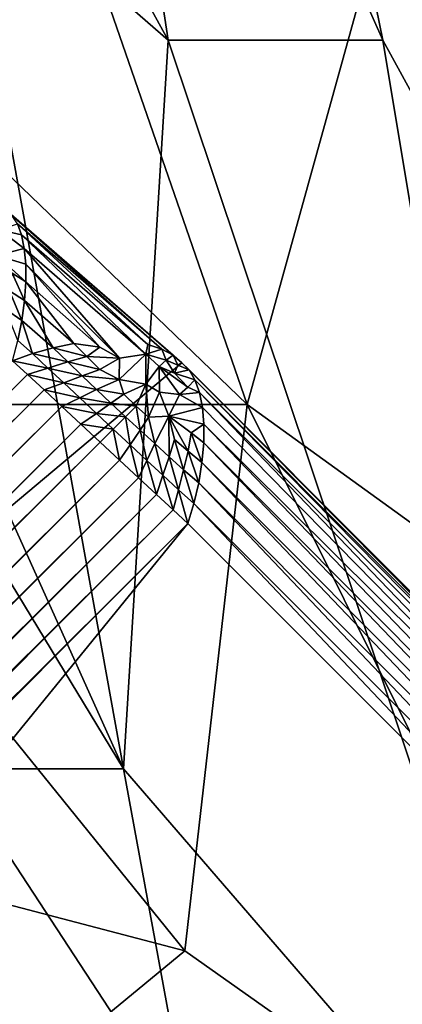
# Model space of a CAD drawing. Extents: x -0.3 to 0.3, y -0.266 to 0.266.
# Tile 408 of 430: x 0.23028 to 0.23279, y 0.19915 to 0.2056. Entities that reach past the tile are written whole.
import ezdxf

# ---------------------------------------------------------------- set-up
doc = ezdxf.new("R2010")
doc.units = 0

msp = doc.modelspace()

# ---------------------------------------------------------------- linework, layer by layer
for points in [[(0.2268091, 0.2078578, 1.1735885), (0.2317748, 0.2030807, 1.1750041), (0.2284644, 0.2126349, 1.1750211)], [(0.2317748, 0.2030807, 1.1750041), (0.23343, 0.2090521, 1.1763952), (0.2284644, 0.2126349, 1.1750211)], [(0.2298826, 0.2066635, 0.8369597), (0.2279665, 0.2114406, 0.8385209), (0.2312559, 0.2054693, 0.8416433)], [(0.2279665, 0.2114406, 0.8385209), (0.2305317, 0.2102463, 0.8478882), (0.2312559, 0.2054693, 0.8416433)], [(0.2309633, 0.2006922, 0.8307148), (0.2266545, 0.2102463, 0.8260311), (0.2298826, 0.2066635, 0.8369597)], [(0.2280623, 0.2054693, 0.8213475), (0.2266545, 0.2102463, 0.8260311), (0.2309633, 0.2006922, 0.8307148)], [(0.2326643, 0.2054693, 0.8478882), (0.2305317, 0.2102463, 0.8478882), (0.2316887, 0.2102463, 0.8525718)], [(0.2326643, 0.2054693, 0.8478882), (0.2312559, 0.2054693, 0.8416433), (0.2305317, 0.2102463, 0.8478882)], [(0.2356859, 0.204275, 0.8572555), (0.2316887, 0.2102463, 0.8525718), (0.2350852, 0.2067522, 0.8588167)], [(0.2352821, 0.2006922, 0.8510106), (0.2316887, 0.2102463, 0.8525718), (0.2356859, 0.204275, 0.8572555)], [(0.2316887, 0.2102463, 0.8525718), (0.2352821, 0.2006922, 0.8510106), (0.2326643, 0.2054693, 0.8478882)], [(0.2317748, 0.2030807, 1.1750041), (0.2350852, 0.2006922, 1.1763455), (0.23343, 0.2090521, 1.1763952)], [(0.2284644, 0.2030807, 1.1733425), (0.2317748, 0.2030807, 1.1750041), (0.2268091, 0.2078578, 1.1735885)], [(0.2309633, 0.2006922, 0.8307148), (0.2298826, 0.2066635, 0.8369597), (0.2312559, 0.2054693, 0.8416433)], [(0.229836, 0.2006922, 0.8229087), (0.2280623, 0.2054693, 0.8213475), (0.2309633, 0.2006922, 0.8307148)], [(0.2309633, 0.2006922, 0.8307148), (0.2312559, 0.2054693, 0.8416433), (0.2340592, 0.1971094, 0.8416433)], [(0.2340592, 0.1971094, 0.8416433), (0.2312559, 0.2054693, 0.8416433), (0.2326643, 0.2054693, 0.8478882)], [(0.2326643, 0.2054693, 0.8478882), (0.2352821, 0.2006922, 0.8510106), (0.2340592, 0.1971094, 0.8416433)], [(0.1933983, 0.1715206, 0.5775), (0.231347, 0.2033539, 0.000783), (0.2301923, 0.2043545, 0.0008872)], [(0.2301923, 0.2043545, 0.0008872), (0.231347, 0.2033539, 0.000783), (0.2312898, 0.2034033, 0.0006655)], [(0.2301923, 0.2043545, 0.0008872), (0.2312898, 0.2034033, 0.0006655), (0.2302332, 0.2043189, 0.0007606)], [(0.2302676, 0.2042651, 0.0006362), (0.2302942, 0.2041926, 0.0005174), (0.2301498, 0.2042257, 0.000417)], [(0.2302332, 0.2043189, 0.0007606), (0.2312898, 0.2034033, 0.0006655), (0.2312151, 0.2034439, 0.0005513)], [(0.2302332, 0.2043189, 0.0007606), (0.2312151, 0.2034439, 0.0005513), (0.2302676, 0.2042651, 0.0006362)], [(0.2302676, 0.2042651, 0.0006362), (0.2312151, 0.2034439, 0.0005513), (0.2311232, 0.2034741, 0.0004434)], [(0.2302676, 0.2042651, 0.0006362), (0.2311232, 0.2034741, 0.0004434), (0.2302942, 0.2041926, 0.0005174)], [(0.2303122, 0.2041035, 0.0004073), (0.2301288, 0.2040569, 0.0002532), (0.2301498, 0.2042257, 0.000417)], [(0.2302942, 0.2041926, 0.0005174), (0.2303122, 0.2041035, 0.0004073), (0.2301498, 0.2042257, 0.000417)], [(0.2302942, 0.2041926, 0.0005174), (0.2311232, 0.2034741, 0.0004434), (0.2311106, 0.2034101, 0.0003432)], [(0.2302942, 0.2041926, 0.0005174), (0.2311106, 0.2034101, 0.0003432), (0.2303122, 0.2041035, 0.0004073)], [(0.2303122, 0.2041035, 0.0004073), (0.230322, 0.2040009, 0.0003074), (0.2301288, 0.2040569, 0.0002532)], [(0.2303122, 0.2041035, 0.0004073), (0.2311106, 0.2034101, 0.0003432), (0.2309375, 0.2033839, 0.0001905)], [(0.2303122, 0.2041035, 0.0004073), (0.2309375, 0.2033839, 0.0001905), (0.230322, 0.2040009, 0.0003074)], [(0.2303218, 0.2038854, 0.0002226), (0.2302326, 0.2039413, 0.0002262), (0.2301288, 0.2040569, 0.0002532)], [(0.2303218, 0.2038854, 0.0002226), (0.2301288, 0.2040569, 0.0002532), (0.230322, 0.2040009, 0.0003074)], [(0.230322, 0.2040009, 0.0003074), (0.2308078, 0.2034571, 0.0001752), (0.2303218, 0.2038854, 0.0002226)], [(0.230322, 0.2040009, 0.0003074), (0.2309375, 0.2033839, 0.0001905), (0.2308078, 0.2034571, 0.0001752)], [(0.2303131, 0.2037618, 0.0001524), (0.2302155, 0.2038267, 0.0001695), (0.2302326, 0.2039413, 0.0002262)], [(0.2303131, 0.2037618, 0.0001524), (0.2302326, 0.2039413, 0.0002262), (0.2303218, 0.2038854, 0.0002226)], [(0.2303218, 0.2038854, 0.0002226), (0.2306378, 0.2034802, 0.0001239), (0.2303131, 0.2037618, 0.0001524)], [(0.2303218, 0.2038854, 0.0002226), (0.2308078, 0.2034571, 0.0001752), (0.2306378, 0.2034802, 0.0001239)], [(0.2302954, 0.2036321, 0.0000999), (0.2301896, 0.2037052, 0.0001246), (0.2302155, 0.2038267, 0.0001695)], [(0.2302954, 0.2036321, 0.0000999), (0.2302155, 0.2038267, 0.0001695), (0.2303131, 0.2037618, 0.0001524)], [(0.2303131, 0.2037618, 0.0001524), (0.230502, 0.2034531, 0.0000818), (0.2302954, 0.2036321, 0.0000999)], [(0.2303131, 0.2037618, 0.0001524), (0.2306378, 0.2034802, 0.0001239), (0.230502, 0.2034531, 0.0000818)], [(0.2302692, 0.2034998, 0.0000665), (0.2301896, 0.2037052, 0.0001246), (0.2302954, 0.2036321, 0.0000999)], [(0.2302954, 0.2036321, 0.0000999), (0.2303669, 0.2034151, 0.0000579), (0.2302692, 0.2034998, 0.0000665)], [(0.2302954, 0.2036321, 0.0000999), (0.230502, 0.2034531, 0.0000818), (0.2303669, 0.2034151, 0.0000579)], [(0.2302692, 0.2034998, 0.0000665), (0.2303669, 0.2034151, 0.0000579), (0.2302357, 0.2033681, 0.0000513)], [(0.2303669, 0.2034151, 0.0000579), (0.230502, 0.2034531, 0.0000818), (0.2305974, 0.2033614, 0.0000828)], [(0.230502, 0.2034531, 0.0000818), (0.2306378, 0.2034802, 0.0001239), (0.2307234, 0.2033956, 0.0001185)], [(0.230502, 0.2034531, 0.0000818), (0.2307234, 0.2033956, 0.0001185), (0.2305974, 0.2033614, 0.0000828)], [(0.2306378, 0.2034802, 0.0001239), (0.2308078, 0.2034571, 0.0001752), (0.2307234, 0.2033956, 0.0001185)], [(0.2307234, 0.2033956, 0.0001185), (0.2308078, 0.2034571, 0.0001752), (0.2309375, 0.2033839, 0.0001905)], [(0.2312151, 0.2034439, 0.0005513), (0.2311106, 0.2034101, 0.0003432), (0.2311232, 0.2034741, 0.0004434)], [(0.2312151, 0.2034439, 0.0005513), (0.2312435, 0.2033722, 0.0004729), (0.2311106, 0.2034101, 0.0003432)], [(0.2312898, 0.2034033, 0.0006655), (0.2312435, 0.2033722, 0.0004729), (0.2312151, 0.2034439, 0.0005513)], [(0.2303326, 0.2032781, 0.0000433), (0.199656, 0.1727884, 0.0000513), (0.2302357, 0.2033681, 0.0000513)], [(0.2302357, 0.2033681, 0.0000513), (0.2303669, 0.2034151, 0.0000579), (0.2304676, 0.2033199, 0.0000592)], [(0.2302357, 0.2033681, 0.0000513), (0.2304676, 0.2033199, 0.0000592), (0.2303326, 0.2032781, 0.0000433)], [(0.2303669, 0.2034151, 0.0000579), (0.2305974, 0.2033614, 0.0000828), (0.2304676, 0.2033199, 0.0000592)], [(0.2304676, 0.2033199, 0.0000592), (0.2305974, 0.2033614, 0.0000828), (0.2306926, 0.2032696, 0.0000811)], [(0.2305974, 0.2033614, 0.0000828), (0.2307234, 0.2033956, 0.0001185), (0.2308076, 0.2033107, 0.0001124)], [(0.2305974, 0.2033614, 0.0000828), (0.2308076, 0.2033107, 0.0001124), (0.2306926, 0.2032696, 0.0000811)], [(0.2307234, 0.2033956, 0.0001185), (0.2309375, 0.2033839, 0.0001905), (0.2308076, 0.2033107, 0.0001124)], [(0.2308076, 0.2033107, 0.0001124), (0.2309375, 0.2033839, 0.0001905), (0.2309348, 0.2032458, 0.0001207)], [(0.2311106, 0.2034101, 0.0003432), (0.2311091, 0.2032151, 0.0001535), (0.2309348, 0.2032458, 0.0001207)], [(0.2311106, 0.2034101, 0.0003432), (0.2309348, 0.2032458, 0.0001207), (0.2309375, 0.2033839, 0.0001905)], [(0.2311967, 0.2033299, 0.0003238), (0.2311091, 0.2032151, 0.0001535), (0.2311106, 0.2034101, 0.0003432)], [(0.2312435, 0.2033722, 0.0004729), (0.2311967, 0.2033299, 0.0003238), (0.2311106, 0.2034101, 0.0003432)], [(0.2312435, 0.2033722, 0.0004729), (0.2312989, 0.2032863, 0.0004), (0.2311967, 0.2033299, 0.0003238)], [(0.2312898, 0.2034033, 0.0006655), (0.2313207, 0.2033398, 0.0005658), (0.2312435, 0.2033722, 0.0004729)], [(0.2313207, 0.2033398, 0.0005658), (0.2312989, 0.2032863, 0.0004), (0.2312435, 0.2033722, 0.0004729)], [(0.231347, 0.2033539, 0.000783), (0.2313207, 0.2033398, 0.0005658), (0.2312898, 0.2034033, 0.0006655)], [(0.1933983, 0.1715206, 0.5775), (0.2355708, 0.1991284, 0.0007829), (0.231347, 0.2033539, 0.000783)], [(0.2303326, 0.2032781, 0.0000433), (0.2304676, 0.2033199, 0.0000592), (0.2305706, 0.2032228, 0.0000567)], [(0.2304676, 0.2033199, 0.0000592), (0.2306926, 0.2032696, 0.0000811), (0.2305706, 0.2032228, 0.0000567)], [(0.2306926, 0.2032696, 0.0000811), (0.2308076, 0.2033107, 0.0001124), (0.2309348, 0.2032458, 0.0001207)], [(0.2311967, 0.2033299, 0.0003238), (0.2311998, 0.2031617, 0.000173), (0.2311091, 0.2032151, 0.0001535)], [(0.2313858, 0.2031956, 0.0003719), (0.2313304, 0.203147, 0.0002484), (0.2311967, 0.2033299, 0.0003238)], [(0.2313858, 0.2031956, 0.0003719), (0.2311967, 0.2033299, 0.0003238), (0.2312989, 0.2032863, 0.0004)], [(0.2311967, 0.2033299, 0.0003238), (0.2313304, 0.203147, 0.0002484), (0.2311998, 0.2031617, 0.000173)], [(0.2313932, 0.2033074, 0.0006608), (0.2312989, 0.2032863, 0.0004), (0.2313207, 0.2033398, 0.0005658)], [(0.2313932, 0.2033074, 0.0006608), (0.2314318, 0.2032428, 0.0005413), (0.2312989, 0.2032863, 0.0004)], [(0.231347, 0.2033539, 0.000783), (0.2313932, 0.2033074, 0.0006608), (0.2313207, 0.2033398, 0.0005658)], [(0.2355244, 0.1991747, 0.0006607), (0.2313932, 0.2033074, 0.0006608), (0.231347, 0.2033539, 0.000783)], [(0.2355244, 0.1991747, 0.0006607), (0.231347, 0.2033539, 0.000783), (0.2355708, 0.1991284, 0.0007829)], [(0.2354599, 0.1992135, 0.0005412), (0.2314318, 0.2032428, 0.0005413), (0.2313932, 0.2033074, 0.0006608)], [(0.2354599, 0.1992135, 0.0005412), (0.2313932, 0.2033074, 0.0006608), (0.2355244, 0.1991747, 0.0006607)], [(0.2303326, 0.2032781, 0.0000433), (0.1997467, 0.1726922, 0.0000433), (0.199656, 0.1727884, 0.0000513)], [(0.2304414, 0.2031771, 0.0000355), (0.1997467, 0.1726922, 0.0000433), (0.2303326, 0.2032781, 0.0000433)], [(0.2303326, 0.2032781, 0.0000433), (0.2305706, 0.2032228, 0.0000567), (0.2304414, 0.2031771, 0.0000355)], [(0.2305706, 0.2032228, 0.0000567), (0.2306926, 0.2032696, 0.0000811), (0.2307868, 0.2031792, 0.0000756)], [(0.2306926, 0.2032696, 0.0000811), (0.2309348, 0.2032458, 0.0001207), (0.2307868, 0.2031792, 0.0000756)], [(0.2307868, 0.2031792, 0.0000756), (0.2309348, 0.2032458, 0.0001207), (0.2309664, 0.2031477, 0.000095)], [(0.2309348, 0.2032458, 0.0001207), (0.2311091, 0.2032151, 0.0001535), (0.2309664, 0.2031477, 0.000095)], [(0.2314318, 0.2032428, 0.0005413), (0.2313858, 0.2031956, 0.0003719), (0.2312989, 0.2032863, 0.0004)], [(0.2314318, 0.2032428, 0.0005413), (0.2314613, 0.2031603, 0.0004278), (0.2313858, 0.2031956, 0.0003719)], [(0.2353775, 0.1992431, 0.0004277), (0.2314613, 0.2031603, 0.0004278), (0.2314318, 0.2032428, 0.0005413)], [(0.2353775, 0.1992431, 0.0004277), (0.2314318, 0.2032428, 0.0005413), (0.2354599, 0.1992135, 0.0005412)], [(0.2304414, 0.2031771, 0.0000355), (0.1998485, 0.1725843, 0.0000355), (0.1997467, 0.1726922, 0.0000433)], [(0.2305592, 0.2030676, 0.0000281), (0.1998485, 0.1725843, 0.0000355), (0.2304414, 0.2031771, 0.0000355)], [(0.2304414, 0.2031771, 0.0000355), (0.2305706, 0.2032228, 0.0000567), (0.2306764, 0.2031237, 0.000051)], [(0.2304414, 0.2031771, 0.0000355), (0.2306764, 0.2031237, 0.000051), (0.2305592, 0.2030676, 0.0000281)], [(0.2305706, 0.2032228, 0.0000567), (0.2307868, 0.2031792, 0.0000756), (0.2306764, 0.2031237, 0.000051)], [(0.2306764, 0.2031237, 0.000051), (0.2307868, 0.2031792, 0.0000756), (0.2308809, 0.2030892, 0.0000685)], [(0.2307868, 0.2031792, 0.0000756), (0.2309664, 0.2031477, 0.000095), (0.2308809, 0.2030892, 0.0000685)], [(0.2309664, 0.2031477, 0.000095), (0.2311091, 0.2032151, 0.0001535), (0.2310453, 0.2030706, 0.0000885)], [(0.2311279, 0.2029977, 0.0000879), (0.2310453, 0.2030706, 0.0000885), (0.2311091, 0.2032151, 0.0001535)], [(0.2311279, 0.2029977, 0.0000879), (0.2311091, 0.2032151, 0.0001535), (0.2311998, 0.2031617, 0.000173)], [(0.2312606, 0.2030047, 0.0001323), (0.2311279, 0.2029977, 0.0000879), (0.2311998, 0.2031617, 0.000173)], [(0.2313304, 0.203147, 0.0002484), (0.2312606, 0.2030047, 0.0001323), (0.2311998, 0.2031617, 0.000173)], [(0.2314613, 0.2031603, 0.0004278), (0.2313304, 0.203147, 0.0002484), (0.2313858, 0.2031956, 0.0003719)], [(0.2305592, 0.2030676, 0.0000281), (0.2306764, 0.2031237, 0.000051), (0.2307853, 0.2030222, 0.0000443)], [(0.2306764, 0.2031237, 0.000051), (0.2308809, 0.2030892, 0.0000685), (0.2307853, 0.2030222, 0.0000443)], [(0.2308809, 0.2030892, 0.0000685), (0.2309664, 0.2031477, 0.000095), (0.2310453, 0.2030706, 0.0000885)], [(0.2314809, 0.203062, 0.0003234), (0.2312606, 0.2030047, 0.0001323), (0.2313304, 0.203147, 0.0002484)], [(0.2314613, 0.2031603, 0.0004278), (0.2314809, 0.203062, 0.0003234), (0.2313304, 0.203147, 0.0002484)], [(0.2351798, 0.1992949, 0.0002586), (0.2314809, 0.203062, 0.0003234), (0.2314613, 0.2031603, 0.0004278)], [(0.2351798, 0.1992949, 0.0002586), (0.2314613, 0.2031603, 0.0004278), (0.2353775, 0.1992431, 0.0004277)], [(0.2305592, 0.2030676, 0.0000281), (0.1999589, 0.1724673, 0.000028), (0.1998485, 0.1725843, 0.0000355)], [(0.2306833, 0.2029524, 0.0000212), (0.1999589, 0.1724673, 0.000028), (0.2305592, 0.2030676, 0.0000281)], [(0.2268091, 0.2006922, 1.1718892), (0.2313655, 0.199498, 1.1741827), (0.2284644, 0.2030807, 1.1733425)], [(0.2317748, 0.2030807, 1.1750041), (0.2284644, 0.2030807, 1.1733425), (0.2313655, 0.199498, 1.1741827)], [(0.2305592, 0.2030676, 0.0000281), (0.2307853, 0.2030222, 0.0000443), (0.2306833, 0.2029524, 0.0000212)], [(0.2307853, 0.2030222, 0.0000443), (0.2308809, 0.2030892, 0.0000685), (0.2309758, 0.203, 0.0000625)], [(0.2308809, 0.2030892, 0.0000685), (0.2310453, 0.2030706, 0.0000885), (0.2309758, 0.203, 0.0000625)], [(0.2310718, 0.2029119, 0.00006), (0.2309758, 0.203, 0.0000625), (0.2310453, 0.2030706, 0.0000885)], [(0.2310718, 0.2029119, 0.00006), (0.2310453, 0.2030706, 0.0000885), (0.2311279, 0.2029977, 0.0000879)], [(0.2314809, 0.203062, 0.0003234), (0.2314909, 0.2029512, 0.0002294), (0.2312606, 0.2030047, 0.0001323)], [(0.2347478, 0.1971094, 1.1757438), (0.2317748, 0.2030807, 1.1750041), (0.2313655, 0.199498, 1.1741827)], [(0.2351798, 0.1992949, 0.0002586), (0.2314909, 0.2029512, 0.0002294), (0.2314809, 0.203062, 0.0003234)], [(0.2350852, 0.2006922, 1.1763455), (0.2317748, 0.2030807, 1.1750041), (0.2347478, 0.1971094, 1.1757438)], [(0.2306833, 0.2029524, 0.0000212), (0.2307853, 0.2030222, 0.0000443), (0.2308958, 0.2029193, 0.0000383)], [(0.2307853, 0.2030222, 0.0000443), (0.2309758, 0.203, 0.0000625), (0.2308958, 0.2029193, 0.0000383)], [(0.231007, 0.2028162, 0.0000343), (0.2308958, 0.2029193, 0.0000383), (0.2309758, 0.203, 0.0000625)], [(0.231007, 0.2028162, 0.0000343), (0.2309758, 0.203, 0.0000625), (0.2310718, 0.2029119, 0.00006)], [(0.2311678, 0.2028246, 0.0000592), (0.2310718, 0.2029119, 0.00006), (0.2311279, 0.2029977, 0.0000879)], [(0.2311678, 0.2028246, 0.0000592), (0.2311279, 0.2029977, 0.0000879), (0.2312606, 0.2030047, 0.0001323)], [(0.2312626, 0.202738, 0.0000586), (0.2311678, 0.2028246, 0.0000592), (0.2312606, 0.2030047, 0.0001323)], [(0.2312626, 0.202738, 0.0000586), (0.2312606, 0.2030047, 0.0001323), (0.2312989, 0.2028523, 0.0000935)], [(0.2313868, 0.2027759, 0.0000935), (0.2312989, 0.2028523, 0.0000935), (0.2312606, 0.2030047, 0.0001323)], [(0.2313868, 0.2027759, 0.0000935), (0.2312606, 0.2030047, 0.0001323), (0.2314062, 0.2028944, 0.0001453)], [(0.2314062, 0.2028944, 0.0001453), (0.2312606, 0.2030047, 0.0001323), (0.2314909, 0.2029512, 0.0002294)], [(0.2306833, 0.2029524, 0.0000212), (0.200075, 0.1723441, 0.0000212), (0.1999589, 0.1724673, 0.000028)], [(0.2308105, 0.2028342, 0.000015), (0.200075, 0.1723441, 0.0000212), (0.2306833, 0.2029524, 0.0000212)], [(0.2306833, 0.2029524, 0.0000212), (0.2308958, 0.2029193, 0.0000383), (0.2308105, 0.2028342, 0.000015)], [(0.2309377, 0.202716, 0.0000099), (0.2308105, 0.2028342, 0.000015), (0.2308958, 0.2029193, 0.0000383)], [(0.2309377, 0.202716, 0.0000099), (0.2308958, 0.2029193, 0.0000383), (0.231007, 0.2028162, 0.0000343)], [(0.2311163, 0.2027147, 0.0000316), (0.231007, 0.2028162, 0.0000343), (0.2310718, 0.2029119, 0.00006)], [(0.2311163, 0.2027147, 0.0000316), (0.2310718, 0.2029119, 0.00006), (0.2311678, 0.2028246, 0.0000592)], [(0.2314894, 0.2028289, 0.0001503), (0.2314062, 0.2028944, 0.0001453), (0.2314909, 0.2029512, 0.0002294)], [(0.2350795, 0.1992308, 0.0001461), (0.2314894, 0.2028289, 0.0001503), (0.2314909, 0.2029512, 0.0002294)], [(0.2350795, 0.1992308, 0.0001461), (0.2314909, 0.2029512, 0.0002294), (0.2351798, 0.1992949, 0.0002586)], [(0.231358, 0.2026516, 0.0000536), (0.2312626, 0.202738, 0.0000586), (0.2312989, 0.2028523, 0.0000935)], [(0.231358, 0.2026516, 0.0000536), (0.2312989, 0.2028523, 0.0000935), (0.2313868, 0.2027759, 0.0000935)], [(0.2314782, 0.2026999, 0.0000858), (0.2313868, 0.2027759, 0.0000935), (0.2314062, 0.2028944, 0.0001453)], [(0.2314782, 0.2026999, 0.0000858), (0.2314062, 0.2028944, 0.0001453), (0.2314894, 0.2028289, 0.0001503)], [(0.2308105, 0.2028342, 0.000015), (0.2001942, 0.1722179, 0.000015), (0.200075, 0.1723441, 0.0000212)], [(0.2309377, 0.202716, 0.0000099), (0.2001942, 0.1722179, 0.000015), (0.2308105, 0.2028342, 0.000015)], [(0.2310618, 0.2026007, 0.0000056), (0.2309377, 0.202716, 0.0000099), (0.231007, 0.2028162, 0.0000343)], [(0.2310618, 0.2026007, 0.0000056), (0.231007, 0.2028162, 0.0000343), (0.2311163, 0.2027147, 0.0000316)], [(0.2312219, 0.2026166, 0.0000292), (0.2311163, 0.2027147, 0.0000316), (0.2311678, 0.2028246, 0.0000592)], [(0.2312219, 0.2026166, 0.0000292), (0.2311678, 0.2028246, 0.0000592), (0.2312626, 0.202738, 0.0000586)], [(0.2314567, 0.2025664, 0.0000389), (0.231358, 0.2026516, 0.0000536), (0.2313868, 0.2027759, 0.0000935)], [(0.2314567, 0.2025664, 0.0000389), (0.2313868, 0.2027759, 0.0000935), (0.2314782, 0.2026999, 0.0000858)], [(0.2349175, 0.1992604, 0.0000858), (0.2314782, 0.2026999, 0.0000858), (0.2314894, 0.2028289, 0.0001503)], [(0.2349175, 0.1992604, 0.0000858), (0.2314894, 0.2028289, 0.0001503), (0.2350795, 0.1992308, 0.0001461)], [(0.2309377, 0.202716, 0.0000099), (0.2003133, 0.1720916, 0.0000098), (0.2001942, 0.1722179, 0.000015)], [(0.2310618, 0.2026007, 0.0000056), (0.2003133, 0.1720916, 0.0000098), (0.2309377, 0.202716, 0.0000099)], [(0.2311798, 0.2024911, 0.0000025), (0.2310618, 0.2026007, 0.0000056), (0.2311163, 0.2027147, 0.0000316)], [(0.2311798, 0.2024911, 0.0000025), (0.2311163, 0.2027147, 0.0000316), (0.2312219, 0.2026166, 0.0000292)], [(0.2313239, 0.2025225, 0.000024), (0.2312219, 0.2026166, 0.0000292), (0.2312626, 0.202738, 0.0000586)], [(0.2313239, 0.2025225, 0.000024), (0.2312626, 0.202738, 0.0000586), (0.231358, 0.2026516, 0.0000536)], [(0.2314254, 0.2024319, 0.0000105), (0.2313239, 0.2025225, 0.000024), (0.231358, 0.2026516, 0.0000536)], [(0.2314254, 0.2024319, 0.0000105), (0.231358, 0.2026516, 0.0000536), (0.2314567, 0.2025664, 0.0000389)], [(0.2347841, 0.1992389, 0.0000389), (0.2314567, 0.2025664, 0.0000389), (0.2314782, 0.2026999, 0.0000858)], [(0.2347841, 0.1992389, 0.0000389), (0.2314782, 0.2026999, 0.0000858), (0.2349175, 0.1992604, 0.0000858)], [(0.2310618, 0.2026007, 0.0000056), (0.2004295, 0.1719684, 0.0000056), (0.2003133, 0.1720916, 0.0000098)], [(0.2311798, 0.2024911, 0.0000025), (0.2004295, 0.1719684, 0.0000056), (0.2310618, 0.2026007, 0.0000056)], [(0.2312886, 0.20239, 0.0000007), (0.2311798, 0.2024911, 0.0000025), (0.2312219, 0.2026166, 0.0000292)], [(0.2312886, 0.20239, 0.0000007), (0.2312219, 0.2026166, 0.0000292), (0.2313239, 0.2025225, 0.000024)], [(0.2313858, 0.2022997), (0.2312886, 0.20239, 0.0000007), (0.2313239, 0.2025225, 0.000024)], [(0.2313858, 0.2022997), (0.2313239, 0.2025225, 0.000024), (0.2314254, 0.2024319, 0.0000105)], [(0.2346497, 0.1992076, 0.0000105), (0.2314254, 0.2024319, 0.0000105), (0.2314567, 0.2025664, 0.0000389)], [(0.2346497, 0.1992076, 0.0000105), (0.2314567, 0.2025664, 0.0000389), (0.2347841, 0.1992389, 0.0000389)], [(0.2311798, 0.2024911, 0.0000025), (0.2005399, 0.1718513, 0.0000025), (0.2004295, 0.1719684, 0.0000056)], [(0.2312886, 0.20239, 0.0000007), (0.2005399, 0.1718513, 0.0000025), (0.2311798, 0.2024911, 0.0000025)], [(0.2312886, 0.20239, 0.0000007), (0.2006419, 0.1717432, 0.0000007), (0.2005399, 0.1718513, 0.0000025)], [(0.2313858, 0.2022997), (0.2006419, 0.1717432, 0.0000007), (0.2312886, 0.20239, 0.0000007)], [(0.2345175, 0.199168), (0.2313858, 0.2022997), (0.2314254, 0.2024319, 0.0000105)], [(0.2345175, 0.199168), (0.2314254, 0.2024319, 0.0000105), (0.2346497, 0.1992076, 0.0000105)], [(0.2313858, 0.2022997), (0.2007328, 0.1716468), (0.2006419, 0.1717432, 0.0000007)], [(0.2313858, 0.2022997), (0.2038645, 0.1685151), (0.2007328, 0.1716468)], [(0.2313858, 0.2022997), (0.2345175, 0.199168), (0.2038645, 0.1685151)], [(0.2284644, 0.1971094, 1.1718152), (0.2313655, 0.199498, 1.1741827), (0.2268091, 0.2006922, 1.1718892)], [(0.229836, 0.2006922, 0.8229087), (0.2305848, 0.1959152, 0.8197863), (0.2292347, 0.199498, 0.8151026)], [(0.229836, 0.2006922, 0.8229087), (0.2309633, 0.2006922, 0.8307148), (0.2314039, 0.1983037, 0.8291536)], [(0.2305848, 0.1959152, 0.8197863), (0.229836, 0.2006922, 0.8229087), (0.2314039, 0.1983037, 0.8291536)], [(0.2314039, 0.1983037, 0.8291536), (0.2309633, 0.2006922, 0.8307148), (0.2340592, 0.1971094, 0.8416433)], [(0.2284644, 0.1971094, 1.1718152), (0.2347478, 0.1971094, 1.1757438), (0.2313655, 0.199498, 1.1741827)], [(0.2285159, 0.1983037, 0.8057353), (0.2292347, 0.199498, 0.8151026), (0.2305693, 0.1935266, 0.8166639)], [(0.2305693, 0.1935266, 0.8166639), (0.2292347, 0.199498, 0.8151026), (0.2305848, 0.1959152, 0.8197863)], [(0.2038645, 0.1685151), (0.2345175, 0.199168), (0.2346077, 0.1990709, 0.0000007)]]:
    msp.add_3dface(points)

doc.saveas('drawing.dxf')
